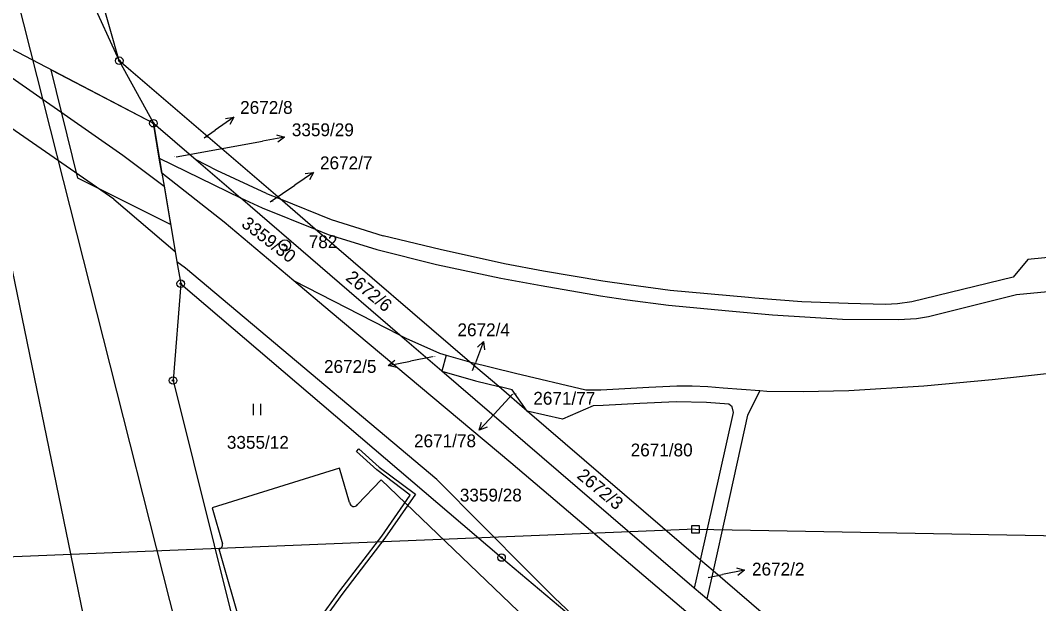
# Model space of a CAD drawing. Extents: x -755819 to -753140, y -1169796 to -1166000.
# Drawn here: x -754515.1 to -754380.1, y -1168524.2 to -1168446.9 of the extents above; entities that cross this region are included whole.
import ezdxf

# ---------------------------------------------------------------- set-up
doc = ezdxf.new("R2010")
doc.units = 0
for name, color, linetype in [('Vrstva 1', 7, 'Continuous'), ('Vrstva 10', 7, 'Continuous'), ('Vrstva 12', 7, 'Continuous'), ('Vrstva 16', 7, 'Continuous'), ('Vrstva 17', 7, 'Continuous'), ('Vrstva 18', 7, 'Continuous'), ('Vrstva 24', 7, 'Continuous'), ('Vrstva 25', 7, 'Continuous'), ('Vrstva 26', 7, 'Continuous'), ('Vrstva 27', 7, 'Continuous'), ('Vrstva 4', 7, 'Continuous')]:
    doc.layers.add(name, color=color, linetype=linetype)

msp = doc.modelspace()

# ---------------------------------------------------------------- linework, layer by layer
at = {"layer": 'Vrstva 1'}
for p, q in [((-754501.97, -1168452.25), (-754516.22, -1168402.04)), ((-754506.68, -1168442.02), (-754501.97, -1168452.25)), ((-754517.36, -1168450.11), (-754497.45, -1168460.53)), ((-754501.97, -1168452.25), (-754497.45, -1168460.53)), ((-754480.66, -1168470.56), (-754501.97, -1168452.25)), ((-754496.66, -1168465.16), (-754497.45, -1168460.53)), ((-754497.45, -1168460.53), (-754491.78, -1168465.4)), ((-754519.8, -1168462.41), (-754486.32, -1168624.94)), ((-754496.32, -1168467.13), (-754496.66, -1168465.16)), ((-754496.66, -1168465.16), (-754485.92, -1168470.44)), ((-754489.05, -1168466.81), (-754491.78, -1168465.4)), ((-754491.78, -1168465.4), (-754485.92, -1168470.44)), ((-754496.32, -1168467.13), (-754496.03, -1168468.86)), ((-754488.07, -1168473.66), (-754496.32, -1168467.13)), ((-754482.46, -1168469.84), (-754489.05, -1168466.81)), ((-754496.03, -1168468.86), (-754494.55, -1168477.55)), ((-754482.46, -1168469.84), (-754480.66, -1168470.56)), ((-754485.92, -1168470.44), (-754483.05, -1168471.75)), ((-754464.78, -1168488.62), (-754485.92, -1168470.44)), ((-754475.99, -1168474.58), (-754480.66, -1168470.56)), ((-754480.66, -1168470.56), (-754473.87, -1168473.28)), ((-754483.05, -1168471.75), (-754475.99, -1168474.58)), ((-754478.83, -1168481.43), (-754488.07, -1168473.66)), ((-754473.87, -1168473.28), (-754467, -1168475.47)), ((-754455.54, -1168492.15), (-754475.99, -1168474.58)), ((-754475.99, -1168474.58), (-754474.28, -1168475.26)), ((-754474.28, -1168475.26), (-754467.84, -1168477.28)), ((-754459.45, -1168477.29), (-754467, -1168475.47)), ((-754494.55, -1168477.55), (-754494.32, -1168478.89)), ((-754467.84, -1168477.28), (-754459.92, -1168479.25)), ((-754450.91, -1168479.15), (-754459.45, -1168477.29)), ((-754376.3, -1168478.07), (-754381.55, -1168478.61)), ((-754494.32, -1168478.89), (-754493.82, -1168481.8)), ((-754459.92, -1168479.25), (-754451.42, -1168481.08)), ((-754445.75, -1168480.12), (-754450.91, -1168479.15)), ((-754381.55, -1168478.61), (-754383.5, -1168480.94)), ((-754437.89, -1168481.48), (-754445.75, -1168480.12)), ((-754493.82, -1168481.8), (-754494.84, -1168494.63)), ((-754493.82, -1168481.8), (-754451.31, -1168518.1)), ((-754464.78, -1168488.62), (-754478.83, -1168481.43)), ((-754474, -1168485.49), (-754478.83, -1168481.43)), ((-754451.42, -1168481.08), (-754446.07, -1168482.05)), ((-754446.07, -1168482.05), (-754438.18, -1168483.39)), ((-754434.43, -1168481.95), (-754437.89, -1168481.48)), ((-754428.96, -1168482.7), (-754434.43, -1168481.95)), ((-754383.5, -1168480.94), (-754396.94, -1168484.21)), ((-754383.08, -1168483.24), (-754363.13, -1168481.34)), ((-754438.18, -1168483.39), (-754434.64, -1168483.94)), ((-754418.58, -1168483.62), (-754428.96, -1168482.7)), ((-754394.72, -1168486.14), (-754383.08, -1168483.24)), ((-754434.64, -1168483.94), (-754429.19, -1168484.65)), ((-754429.19, -1168484.65), (-754421.19, -1168485.42)), ((-754417.76, -1168483.72), (-754418.58, -1168483.62)), ((-754411.5, -1168484.21), (-754417.76, -1168483.72)), ((-754405.39, -1168484.43), (-754411.5, -1168484.21)), ((-754400.44, -1168484.54), (-754405.39, -1168484.43)), ((-754398.85, -1168484.49), (-754400.44, -1168484.54)), ((-754396.94, -1168484.21), (-754398.85, -1168484.49)), ((-754450.1, -1168505.56), (-754474, -1168485.49)), ((-754421.19, -1168485.42), (-754415.4, -1168485.93)), ((-754415.4, -1168485.93), (-754406.12, -1168486.49)), ((-754396.3, -1168486.43), (-754394.72, -1168486.14)), ((-754406.12, -1168486.49), (-754398.69, -1168486.56)), ((-754398.69, -1168486.56), (-754396.3, -1168486.43)), ((-754459.22, -1168493.4), (-754464.78, -1168488.62)), ((-754464.78, -1168488.62), (-754464, -1168489.01)), ((-754464, -1168489.01), (-754459.55, -1168491)), ((-754459.55, -1168491), (-754458.66, -1168491.26)), ((-754458.66, -1168491.26), (-754459.22, -1168493.4)), ((-754458.66, -1168491.26), (-754455.54, -1168492.15)), ((-754451.69, -1168495.45), (-754455.54, -1168492.15)), ((-754455.54, -1168492.15), (-754449.48, -1168493.64)), ((-754459.22, -1168493.4), (-754454.78, -1168494.69)), ((-754425.77, -1168522.16), (-754459.22, -1168493.4)), ((-754449.48, -1168493.64), (-754440.12, -1168495.87)), ((-754386.3, -1168494.5), (-754373.33, -1168493.04)), ((-754494.84, -1168494.63), (-754483.21, -1168541.23)), ((-754454.78, -1168494.69), (-754451.69, -1168495.45)), ((-754449.92, -1168495.89), (-754451.69, -1168495.45)), ((-754447.92, -1168498.69), (-754451.69, -1168495.45)), ((-754438.15, -1168495.88), (-754431.8, -1168495.5)), ((-754431.8, -1168495.5), (-754428.09, -1168495.32)), ((-754428.09, -1168495.32), (-754426.03, -1168495.32)), ((-754426.03, -1168495.32), (-754423.97, -1168495.43)), ((-754423.97, -1168495.43), (-754421.95, -1168495.6)), ((-754421.95, -1168495.6), (-754417.08, -1168495.98)), ((-754405.31, -1168495.94), (-754395.33, -1168495.36)), ((-754395.33, -1168495.36), (-754386.3, -1168494.5)), ((-754447.92, -1168498.69), (-754449.92, -1168495.89)), ((-754440.12, -1168495.87), (-754438.15, -1168495.88)), ((-754417.41, -1168496.61), (-754418.71, -1168499.22)), ((-754417.08, -1168495.98), (-754417.41, -1168496.61)), ((-754417.08, -1168495.98), (-754416.14, -1168496.05)), ((-754416.14, -1168496.05), (-754411.33, -1168496.08)), ((-754411.33, -1168496.08), (-754405.31, -1168495.94)), ((-754439.15, -1168497.98), (-754443.24, -1168499.78)), ((-754437.86, -1168497.94), (-754439.15, -1168497.98)), ((-754433, -1168497.67), (-754437.86, -1168497.94)), ((-754428.18, -1168497.46), (-754433, -1168497.67)), ((-754424.17, -1168497.53), (-754428.18, -1168497.46)), ((-754421.17, -1168497.77), (-754424.17, -1168497.53)), ((-754420.74, -1168498.14), (-754421.17, -1168497.77)), ((-754420.59, -1168498.87), (-754420.74, -1168498.14)), ((-754443.24, -1168499.78), (-754447.92, -1168498.69)), ((-754424.94, -1168518.44), (-754447.92, -1168498.69)), ((-754424.94, -1168518.44), (-754420.59, -1168498.87)), ((-754418.71, -1168499.22), (-754421.56, -1168512.1)), ((-754472.79, -1168506.27), (-754489.67, -1168511.5)), ((-754471.44, -1168510.82), (-754472.79, -1168506.27)), ((-754426.56, -1168525.52), (-754450.1, -1168505.56)), ((-754467.28, -1168507.81), (-754470.39, -1168511.07)), ((-754434.63, -1168539.02), (-754467.28, -1168507.81)), ((-754489.67, -1168511.5), (-754488.29, -1168516.29)), ((-754421.56, -1168512.1), (-754423.28, -1168519.87)), ((-754488.79, -1168516.94), (-754480.84, -1168544.38)), ((-754451.31, -1168518.1), (-754438.06, -1168529.24)), ((-754424.94, -1168518.44), (-754425.77, -1168522.16)), ((-754423.28, -1168519.87), (-754424.94, -1168518.44)), ((-754423.28, -1168519.87), (-754424.11, -1168523.59)), ((-754414.99, -1168526.99), (-754423.28, -1168519.87)), ((-754424.11, -1168523.59), (-754425.77, -1168522.16)), ((-754355.51, -1168582.57), (-754424.11, -1168523.59))]:
    msp.add_line(p, q, dxfattribs=at)
for centre, radius, start, end in [((-754470.87, -1168510.77), 0.567, 184.6224, 328.5926), ((-754488.79, -1168516.42), 0.517, 269.9303, 14.9325)]:
    msp.add_arc(centre, radius, start, end, dxfattribs=at)
at = {"layer": 'Vrstva 10'}
msp.add_line((-754525.56, -1168404.38), (-754392.72, -1168928.69), dxfattribs=at)
at = {"layer": 'Vrstva 12'}
for q in [(-754560.33, -1168519.79), (-754217.27, -1168518)]:
    msp.add_line((-754425.6, -1168514.36), q, dxfattribs=at)
at = {"layer": 'Vrstva 16'}
for p, q in [((-754486.8, -1168459.72), (-754489.25, -1168461.45)), ((-754490.7, -1168462.48), (-754489.25, -1168461.45)), ((-754494.41, -1168464.98), (-754483, -1168462.92)), ((-754480.05, -1168462.39), (-754483, -1168462.92)), ((-754476.23, -1168467.06), (-754478.71, -1168468.75)), ((-754481.95, -1168470.96), (-754478.71, -1168468.75)), ((-754453.69, -1168489.47), (-754454.76, -1168492.27)), ((-754460.46, -1168491.5), (-754463.38, -1168492.06)), ((-754466.33, -1168492.63), (-754463.38, -1168492.06)), ((-754455.16, -1168493.3), (-754454.76, -1168492.27)), ((-754449.84, -1168496.45), (-754452.23, -1168499.03)), ((-754454.27, -1168501.23), (-754452.23, -1168499.03)), ((-754419.1, -1168519.78), (-754422.04, -1168520.36)), ((-754423.91, -1168520.73), (-754422.04, -1168520.36))]:
    msp.add_line(p, q, dxfattribs=at)
for points in [[(-754487.91, -1168459.89), (-754486.8, -1168459.72), (-754487.33, -1168460.7)], [(-754481.12, -1168462.07), (-754480.05, -1168462.39), (-754480.94, -1168463.06)], [(-754477.34, -1168467.21), (-754476.23, -1168467.06), (-754476.78, -1168468.03)], [(-754454.51, -1168490.22), (-754453.69, -1168489.47), (-754453.58, -1168490.58)], [(-754465.25, -1168492.93), (-754466.33, -1168492.63), (-754465.44, -1168491.95)], [(-754453.22, -1168500.84), (-754454.27, -1168501.23), (-754453.95, -1168500.16)], [(-754420.17, -1168519.48), (-754419.1, -1168519.78), (-754419.98, -1168520.46)]]:
    msp.add_lwpolyline(points, dxfattribs=at)
at = {"layer": 'Vrstva 24'}
for centre, radius in [((-754501.97, -1168452.25), 0.5), ((-754501.97, -1168452.25), 0.1), ((-754497.45, -1168460.53), 0.5), ((-754497.45, -1168460.53), 0.1), ((-754480.02, -1168476.72), 0.75), ((-754480.02, -1168476.72), 0.1), ((-754493.82, -1168481.8), 0.5), ((-754493.82, -1168481.8), 0.1), ((-754494.84, -1168494.63), 0.5), ((-754494.84, -1168494.63), 0.1), ((-754451.31, -1168518.1), 0.5), ((-754451.31, -1168518.1), 0.1)]:
    msp.add_circle(centre, radius, dxfattribs=at)
at = {"layer": 'Vrstva 25'}
for p, q in [((-754484.19, -1168499.21), (-754484.19, -1168497.71)), ((-754483.19, -1168499.21), (-754483.19, -1168497.71))]:
    msp.add_line(p, q, dxfattribs=at)
at = {"layer": 'Vrstva 26'}
msp.add_lwpolyline([(-754426.1, -1168513.86), (-754425.1, -1168513.86), (-754425.1, -1168514.86), (-754426.1, -1168514.86)], close=True, dxfattribs=at)
at = {"layer": 'Vrstva 27'}
for p, q in [((-754510.98, -1168453.45), (-754497.45, -1168460.53)), ((-754507.45, -1168467.82), (-754510.98, -1168453.45)), ((-754497.45, -1168460.53), (-754496.32, -1168467.13)), ((-754496.32, -1168467.13), (-754496.03, -1168468.86)), ((-754495.16, -1168473.96), (-754507.45, -1168467.82)), ((-754496.03, -1168468.86), (-754495.16, -1168473.96)), ((-754470.54, -1168504.05), (-754470.21, -1168503.68)), ((-754470.21, -1168503.68), (-754467.53, -1168506.1)), ((-754467.85, -1168506.48), (-754470.54, -1168504.05)), ((-754463.4, -1168509.82), (-754467.85, -1168506.48)), ((-754467.53, -1168506.1), (-754462.72, -1168509.7)), ((-754467.17, -1168515.25), (-754463.4, -1168509.82)), ((-754462.72, -1168509.7), (-754466.77, -1168515.55)), ((-754472.73, -1168522.52), (-754467.17, -1168515.25)), ((-754466.77, -1168515.55), (-754472.33, -1168522.82)), ((-754481.53, -1168534.65), (-754472.73, -1168522.52)), ((-754472.33, -1168522.82), (-754481.07, -1168534.87))]:
    msp.add_line(p, q, dxfattribs=at)
at = {"layer": 'Vrstva 4'}
for p, q in [((-754516.61, -1168454.2), (-754501.51, -1168464.78)), ((-754502.71, -1168470.6), (-754517.48, -1168460.34)), ((-754501.51, -1168464.78), (-754496.03, -1168468.86)), ((-754502.71, -1168470.6), (-754494.55, -1168477.55)), ((-754493.21, -1168479.76), (-754494.32, -1168478.89)), ((-754459.9, -1168507.75), (-754493.21, -1168479.76)), ((-754447.78, -1168519.94), (-754459.9, -1168507.75)), ((-754444.25, -1168523.49), (-754447.78, -1168519.94)), ((-754441.31, -1168526.26), (-754444.25, -1168523.49))]:
    msp.add_line(p, q, dxfattribs=at)

# ---------------------------------------------------------------- texts
at = {"layer": 'Vrstva 16'}
for s, p in [('2672/8', (-754485.95, -1168459.29)), ('3359/29', (-754479.1, -1168462.25)), ('2672/7', (-754475.37, -1168466.63)), ('2672/4', (-754457.15, -1168488.76)), ('2672/5', (-754474.84, -1168493.62)), ('2671/78', (-754462.91, -1168503.48)), ('2672/2', (-754418.12, -1168520.48))]:
    msp.add_text(s, height=1.7, dxfattribs=at).set_placement(p)
at = {"layer": 'Vrstva 17'}
msp.add_text('782', height=1.7, dxfattribs=at).set_placement((-754476.86, -1168477.09))
at = {"layer": 'Vrstva 18'}
for s, height, p in [('2672/8', 0.1, (-754490.69, -1168462.48)), ('3359/29', 0.1, (-754494.71, -1168464.98)), ('2672/7', 0.1, (-754481.94, -1168470.96)), ('2672/5', 0.1, (-754460.45, -1168491.5)), ('2672/4', 0.1, (-754455.15, -1168493.3)), ('2671/78', 0.1, (-754449.83, -1168496.45)), ('2671/77', 1.7, (-754447.1, -1168497.84)), ('3355/12', 1.7, (-754487.71, -1168503.68)), ('2671/80', 1.7, (-754434.2, -1168504.69)), ('3359/28', 1.7, (-754456.84, -1168510.67)), ('2672/2', 0.1, (-754423.9, -1168520.73))]:
    msp.add_text(s, height=height, dxfattribs=at).set_placement(p)
for s, rotation, p in [('3359/30', 322.3461, (-754485.91, -1168474.12)), ('2672/6', 320.398, (-754472.08, -1168481.22)), ('2672/3', 320.398, (-754441.44, -1168507.45))]:
    msp.add_text(s, height=1.7, rotation=rotation, dxfattribs=at).set_placement(p)

doc.saveas('drawing.dxf')
